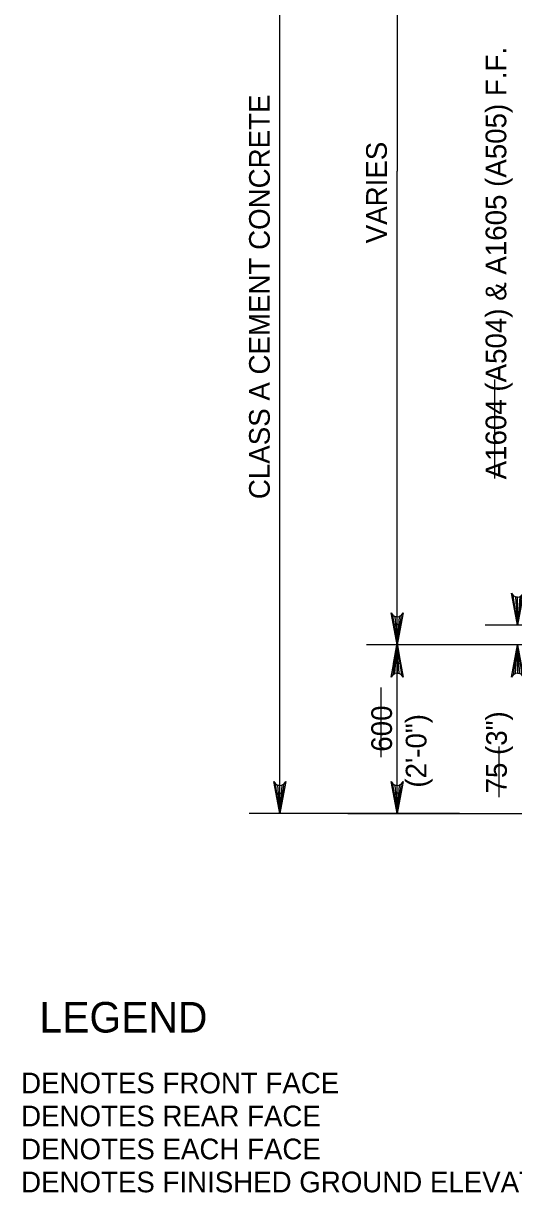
# Model space of a CAD drawing. Extents: x 179 to 454, y -271 to 54.
# Drawn here: x 265.26 to 268.11, y -33.61 to -26.83 of the extents above; entities that cross this region are included whole.
import ezdxf

# ---------------------------------------------------------------- set-up
doc = ezdxf.new("R2010")
doc.units = 0
for name, color, linetype in [('Level 3', 7, 'Continuous'), ('Level 4', 7, 'Continuous'), ('Level 41', 7, 'Continuous')]:
    doc.layers.add(name, color=color, linetype=linetype)

msp = doc.modelspace()

# ---------------------------------------------------------------- linework, layer by layer
at = {"layer": 'Level 3'}
for p, q in [((266.7517, -31.4129), (266.7517, -24.9441)), ((267.4318, -24.9441), (267.4318, -27.6898)), ((267.4318, -30.4356), (267.4318, -27.6898)), ((268.8379, -30.3217), (267.9432, -30.3217)), ((269.4797, -30.4356), (267.2547, -30.4356)), ((267.4318, -31.4129), (267.4318, -30.4356)), ((268.4568, -30.4356), (267.9541, -30.4356)), ((267.7947, -31.4129), (266.5745, -31.4129))]:
    msp.add_line(p, q, dxfattribs=at)
for points in [[(268.1312, -30.3217), (268.0963, -30.1353), (268.1062, -30.1497), (268.1187, -30.1571), (268.1312, -30.1593), (268.1438, -30.1571), (268.1562, -30.1497), (268.1662, -30.1353), (268.1312, -30.3217), (268.1562, -30.1497), (268.1438, -30.1571), (268.1312, -30.3217), (268.1312, -30.1593), (268.1187, -30.1571), (268.1312, -30.3217), (268.1062, -30.1497)], [(267.4318, -30.4356), (267.3969, -30.2492), (267.4068, -30.2635), (267.4193, -30.2709), (267.4318, -30.2731), (267.4443, -30.2709), (267.4568, -30.2635), (267.4667, -30.2492), (267.4318, -30.4356), (267.4568, -30.2635), (267.4443, -30.2709), (267.4318, -30.4356), (267.4318, -30.2731), (267.4193, -30.2709), (267.4318, -30.4356), (267.4068, -30.2635)], [(267.4318, -30.4356), (267.4667, -30.622), (267.4568, -30.6077), (267.4443, -30.6002), (267.4318, -30.5981), (267.4193, -30.6002), (267.4068, -30.6077), (267.3969, -30.622), (267.4318, -30.4356), (267.4068, -30.6077), (267.4193, -30.6002), (267.4318, -30.4356), (267.4318, -30.5981), (267.4443, -30.6002), (267.4318, -30.4356), (267.4568, -30.6077)], [(268.1312, -30.4356), (268.1662, -30.622), (268.1562, -30.6077), (268.1438, -30.6002), (268.1312, -30.5981), (268.1187, -30.6002), (268.1062, -30.6077), (268.0963, -30.622), (268.1312, -30.4356), (268.1062, -30.6077), (268.1187, -30.6002), (268.1312, -30.4356), (268.1312, -30.5981), (268.1438, -30.6002), (268.1312, -30.4356), (268.1562, -30.6077)], [(266.7517, -31.4129), (266.7167, -31.2265), (266.7267, -31.2408), (266.7392, -31.2482), (266.7517, -31.2504), (266.7642, -31.2482), (266.7767, -31.2408), (266.7866, -31.2265), (266.7517, -31.4129), (266.7767, -31.2408), (266.7642, -31.2482), (266.7517, -31.4129), (266.7517, -31.2504), (266.7392, -31.2482), (266.7517, -31.4129), (266.7267, -31.2408)], [(267.4318, -31.4129), (267.3969, -31.2265), (267.4068, -31.2408), (267.4193, -31.2482), (267.4318, -31.2504), (267.4443, -31.2482), (267.4568, -31.2408), (267.4667, -31.2265), (267.4318, -31.4129), (267.4568, -31.2408), (267.4443, -31.2482), (267.4318, -31.4129), (267.4318, -31.2504), (267.4193, -31.2482), (267.4318, -31.4129), (267.4068, -31.2408)]]:
    msp.add_lwpolyline(points, dxfattribs=at)
for points in [[(267.4515, -30.3174), (267.4122, -30.3174), (267.4318, -30.4356)], [(267.4515, -30.5431), (267.4122, -30.5431), (267.4318, -30.425)], [(266.732, -31.2948), (266.7713, -31.2948), (266.7517, -31.4129)], [(267.4515, -31.2948), (267.4122, -31.2948), (267.4318, -31.4129)]]:
    msp.add_lwpolyline(points, close=True, dxfattribs=at)
at = {"layer": 'Level 4'}
msp.add_line((267.146, -31.4129), (269.5045, -31.4129), dxfattribs=at)
at = {"layer": 'Level 41'}
for p, q in [((267.9998, -29.471), (267.9998, -28.8962)), ((267.3399, -31.0852), (267.3399, -30.6817)), ((268.0242, -31.3176), (268.0242, -31.0241))]:
    msp.add_line(p, q, dxfattribs=at)

# ---------------------------------------------------------------- texts
at = {"layer": 'Level 3'}
for s, p in [('A1604 (A504) & A1605 (A505) F.F.', (268.0656, -29.4757)), ('CLASS A CEMENT CONCRETE', (266.6936, -29.5903)), ('VARIES', (267.3727, -28.1076)), ('600', (267.4025, -31.0541)), ('75 (3")', (268.0687, -31.296)), ('(2\'-0")', (267.6025, -31.2624))]:
    msp.add_text(s, height=0.12, rotation=90, dxfattribs=at).set_placement(p)
for s, height, p in [('LEGEND', 0.17717, (265.3577, -32.6817)), ('DENOTES FRONT FACE', 0.12, (265.2511, -33.0341)), ('DENOTES REAR FACE', 0.12, (265.2511, -33.2253)), ('DENOTES EACH FACE', 0.12, (265.2511, -33.4166)), ('DENOTES FINISHED GROUND ELEVATION', 0.12, (265.2511, -33.6077))]:
    msp.add_text(s, height=height, dxfattribs=at).set_placement(p)

doc.saveas('drawing.dxf')
